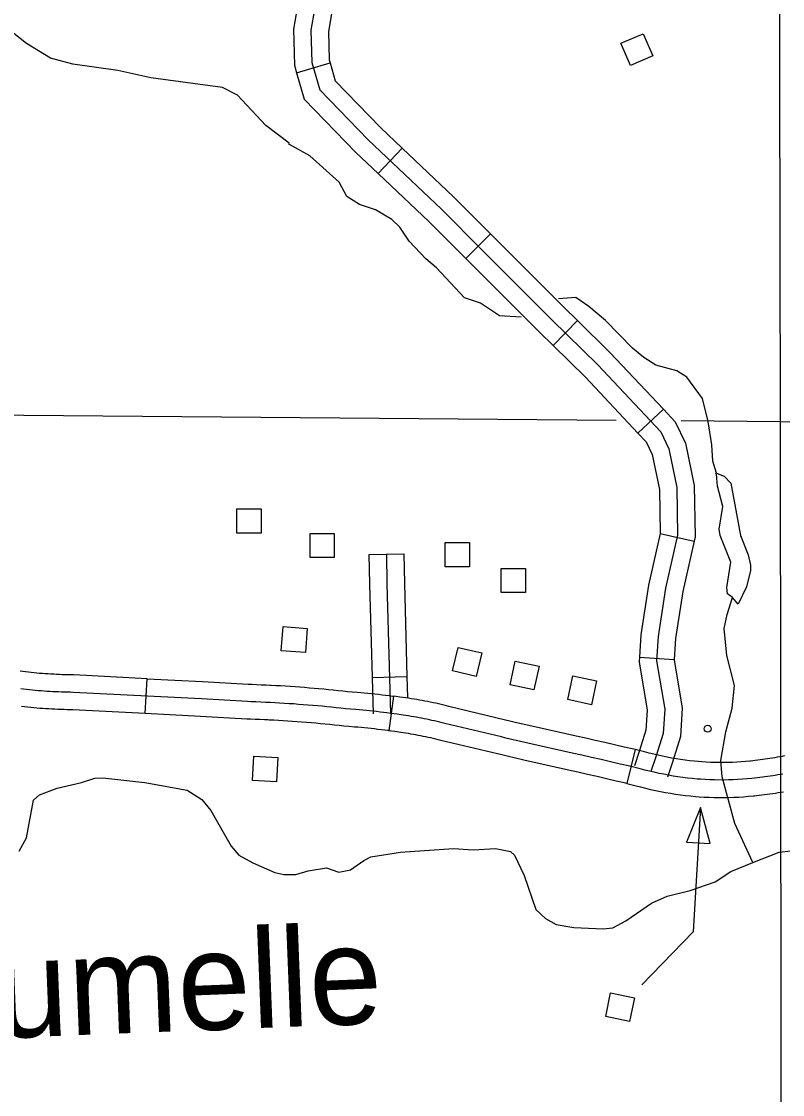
# Model space of a CAD drawing. Extents: x -19 to 366, y -4 to 359.
# Drawn here: x 135.775 to 136.395, y 193.481 to 194.354 of the extents above; entities that cross this region are included whole.
import ezdxf

# ---------------------------------------------------------------- set-up
doc = ezdxf.new("R2010")
doc.units = 0
for name, color, linetype in [('21', 7, 'Continuous'), ('R_Axis Annot', 7, 'Continuous'), ('R_ROW', 7, 'Continuous'), ('R_ROW Annot', 7, 'Continuous'), ('R_Temp Easement', 7, 'Continuous'), ('Sheet Fence', 7, 'Continuous')]:
    doc.layers.add(name, color=color, linetype=linetype)

msp = doc.modelspace()

# ---------------------------------------------------------------- linework, layer by layer
at = {"layer": '21'}
for points in [[(136.28131, 194.3445), (136.28908, 194.32638), (136.27091, 194.31859), (136.26314, 194.3367)], [(135.95063, 193.93799), (135.95063, 193.95771), (135.9704, 193.95771), (135.9704, 193.93799)], [(136.01007, 193.91805), (136.01007, 193.93777), (136.02985, 193.93777), (136.02985, 193.91805)], [(136.12006, 193.91048), (136.12006, 193.93019), (136.13983, 193.93019), (136.13983, 193.91048)], [(136.16578, 193.88955), (136.16578, 193.90926), (136.18556, 193.90926), (136.18556, 193.88955)], [(135.98812, 193.86183), (136.00778, 193.86039), (136.00633, 193.84067), (135.98667, 193.84211)], [(136.12617, 193.82574), (136.13061, 193.84495), (136.14987, 193.8405), (136.14544, 193.82129)], [(136.17304, 193.81456), (136.17714, 193.83384), (136.19648, 193.82973), (136.19238, 193.81045)], [(136.21995, 193.80241), (136.22405, 193.8217), (136.24339, 193.81759), (136.23929, 193.7983)], [(135.98396, 193.75524), (135.98287, 193.73556), (135.96313, 193.73665), (135.96422, 193.75633)], [(136.31649, 193.6863), (136.33577, 193.68517), (136.32783, 193.71466)], [(136.25077, 193.54447), (136.25479, 193.56377), (136.27414, 193.55974), (136.27012, 193.54044)]]:
    msp.add_lwpolyline(points, close=True, dxfattribs=at)
msp.add_lwpolyline([(136.32783, 193.71466), (136.32188, 193.61335), (136.28019, 193.57014)], dxfattribs=at)
msp.add_circle((136.33379, 193.77872), 0.00284, dxfattribs=at)
at = {"layer": 'R_Axis Annot'}
for points in [[(136.39078, 195.03126), (136.39285, 194.02886)], [(135.39143, 194.03734), (136.25929, 194.02999)], [(136.31216, 194.02954), (136.39285, 194.02886)], [(136.39285, 194.02886), (136.39393, 193.02618)], [(136.39285, 194.02886), (137.24371, 194.01994)]]:
    msp.add_lwpolyline(points, dxfattribs=at)
at = {"layer": 'R_ROW'}
for p, q in [((135.87596, 193.79108), (135.87742, 193.81945)), ((136.07805, 193.80523), (136.07422, 193.77708)), ((136.27465, 193.76171), (136.26802, 193.73409))]:
    msp.add_line(p, q, dxfattribs=at)
for points in [[(135.77854, 193.82495), (135.77632, 193.82521), (135.77405, 193.8255)], [(135.87742, 193.81945), (135.81781, 193.82252), (135.81521, 193.82255), (135.8129, 193.8226), (135.81061, 193.82265), (135.80831, 193.82272), (135.80604, 193.82281), (135.80374, 193.82291), (135.80143, 193.82302), (135.79915, 193.82315), (135.79688, 193.82329), (135.79459, 193.82345), (135.7923, 193.82362), (135.79002, 193.8238), (135.78773, 193.824), (135.78543, 193.82422), (135.78314, 193.82444), (135.78086, 193.82469), (135.77859, 193.82494), (135.77852, 193.82495)], [(135.87742, 193.81945), (135.92262, 193.81712), (135.95985, 193.81497), (135.96276, 193.81487), (135.96664, 193.81472), (135.97057, 193.81456), (135.97447, 193.81438), (135.97726, 193.81425)], [(136.07562, 193.79123), (136.07267, 193.79161), (136.06987, 193.79196), (136.06706, 193.7923), (136.06426, 193.79262), (136.06146, 193.79292), (136.05863, 193.79322), (136.05583, 193.7935), (136.053, 193.79376), (136.0502, 193.79401), (136.04737, 193.79424), (136.04296, 193.79458), (136.03913, 193.79502), (136.0353, 193.79544), (136.03146, 193.79584), (136.02763, 193.79624), (136.02378, 193.79661), (136.01996, 193.79698), (136.01611, 193.79732), (136.01226, 193.79766), (136.00842, 193.79798), (136.00457, 193.79828), (136.00075, 193.79857), (135.99688, 193.79885), (135.99304, 193.79911), (135.98919, 193.79935), (135.98535, 193.79959), (135.98151, 193.7998), (135.97764, 193.80001), (135.9738, 193.8002), (135.96995, 193.80037), (135.96609, 193.80053), (135.96225, 193.80067), (135.95919, 193.80078), (135.92185, 193.80293), (135.81736, 193.80832), (135.81499, 193.80835), (135.81259, 193.8084), (135.81022, 193.80846), (135.80783, 193.80853), (135.80546, 193.80862), (135.80309, 193.80872), (135.80069, 193.80884), (135.79832, 193.80897), (135.79595, 193.80912), (135.79357, 193.80928), (135.7912, 193.80946), (135.78882, 193.80965), (135.78645, 193.80986), (135.78408, 193.81008), (135.7817, 193.81031), (135.77932, 193.81056), (135.77697, 193.81083), (135.77459, 193.81111)], [(135.97726, 193.81425), (135.97836, 193.81419), (135.98228, 193.81399), (135.98617, 193.81377), (135.99008, 193.81353), (135.99397, 193.81328), (135.99787, 193.81302), (136.0018, 193.81274), (136.00567, 193.81244), (136.00956, 193.81214), (136.01346, 193.81181), (136.01736, 193.81147), (136.02127, 193.81112), (136.02514, 193.81075), (136.02905, 193.81037), (136.03292, 193.80997), (136.03682, 193.80956), (136.04071, 193.80913), (136.0443, 193.80872), (136.0485, 193.8084), (136.05141, 193.80816), (136.05428, 193.80791), (136.05719, 193.80764), (136.06007, 193.80735), (136.06296, 193.80705), (136.06584, 193.80673), (136.06872, 193.8064), (136.0716, 193.80606), (136.07447, 193.8057), (136.07749, 193.80531), (136.07805, 193.80523)], [(136.17717, 193.78392), (136.17284, 193.78496), (136.16925, 193.78582), (136.12321, 193.79685), (136.12114, 193.79737), (136.11893, 193.7979), (136.11675, 193.79841), (136.11458, 193.79891), (136.11239, 193.7994), (136.11019, 193.79987), (136.10799, 193.80032), (136.10581, 193.80077), (136.10359, 193.8012), (136.10138, 193.80161), (136.09917, 193.80201), (136.09697, 193.8024), (136.09475, 193.80277), (136.09252, 193.80313), (136.09032, 193.80348), (136.0881, 193.80381), (136.0831, 193.80453), (136.08023, 193.80493), (136.07805, 193.80523)], [(135.87596, 193.79108), (135.8169, 193.79412), (135.81477, 193.79415), (135.81229, 193.79419), (135.80984, 193.79426), (135.80735, 193.79433), (135.80487, 193.79443), (135.80243, 193.79453), (135.79995, 193.79465), (135.79749, 193.79479), (135.79502, 193.79494), (135.79256, 193.79511), (135.7901, 193.7953), (135.78763, 193.7955), (135.78517, 193.79571), (135.78272, 193.79594), (135.78025, 193.79618), (135.77778, 193.79644), (135.77535, 193.79672), (135.77521, 193.79673)], [(135.97585, 193.78587), (135.97312, 193.78601), (135.96934, 193.78618), (135.96553, 193.78634), (135.96174, 193.78648), (135.95853, 193.78659), (135.92107, 193.78875), (135.87596, 193.79108)], [(136.39501, 193.74182), (136.39294, 193.74145), (136.39085, 193.74108), (136.38877, 193.74073), (136.3867, 193.7404), (136.3846, 193.74008), (136.3825, 193.73977), (136.3804, 193.73948), (136.37833, 193.73921), (136.37623, 193.73895), (136.37412, 193.73871), (136.36959, 193.73821), (136.36581, 193.73785), (136.36203, 193.73755), (136.35827, 193.73731), (136.35449, 193.73713), (136.3507, 193.73701), (136.34692, 193.73695), (136.33924, 193.73701), (136.33557, 193.73712), (136.33177, 193.7373), (136.328, 193.73754), (136.32517, 193.73777), (136.32126, 193.73814), (136.31738, 193.73857), (136.31348, 193.73906), (136.30961, 193.73961), (136.30573, 193.74022), (136.30187, 193.74088), (136.29801, 193.7416), (136.29418, 193.74238), (136.29034, 193.74322), (136.28652, 193.74412), (136.28273, 193.74507), (136.27893, 193.74608), (136.27034, 193.74814), (136.26254, 193.74996), (136.25474, 193.75178), (136.24695, 193.75358), (136.23912, 193.75536), (136.23133, 193.75713), (136.2235, 193.7589), (136.18741, 193.76683), (136.16952, 193.77115), (136.16594, 193.77201), (136.11983, 193.78305), (136.11775, 193.78358), (136.11565, 193.78408), (136.11355, 193.78457), (136.11145, 193.78505), (136.10935, 193.78552), (136.10726, 193.78597), (136.10514, 193.78641), (136.10304, 193.78683), (136.10092, 193.78725), (136.0988, 193.78765), (136.09668, 193.78803), (136.09456, 193.7884), (136.09244, 193.78876), (136.0903, 193.7891), (136.08818, 193.78943), (136.08604, 193.78975), (136.08109, 193.79047), (136.07829, 193.79086), (136.07562, 193.79123)], [(136.07422, 193.77708), (136.07375, 193.77714), (136.07088, 193.77752), (136.06814, 193.77786), (136.06541, 193.77819), (136.06268, 193.7785), (136.05995, 193.7788), (136.05719, 193.77909), (136.05446, 193.77936), (136.05172, 193.77961), (136.04898, 193.77986), (136.04624, 193.78008), (136.04161, 193.78044), (136.03755, 193.7809), (136.03379, 193.78132), (136.02999, 193.78171), (136.02621, 193.7821), (136.02242, 193.78247), (136.01865, 193.78283), (136.01486, 193.78318), (136.01106, 193.7835), (136.00727, 193.78382), (136.00348, 193.78412), (135.9997, 193.7844), (135.9959, 193.78468), (135.9921, 193.78493), (135.98831, 193.78518), (135.98452, 193.78541), (135.98073, 193.78562), (135.97691, 193.78582), (135.97585, 193.78587)], [(136.27465, 193.76171), (136.27362, 193.76196), (136.26577, 193.7638), (136.25795, 193.76562), (136.25012, 193.76742), (136.24228, 193.76921), (136.23446, 193.77099), (136.22659, 193.77276), (136.1906, 193.78067), (136.17717, 193.78392)], [(136.1705, 193.7563), (136.16619, 193.75734), (136.16263, 193.7582), (136.11644, 193.76926), (136.11436, 193.76978), (136.11237, 193.77026), (136.11035, 193.77073), (136.10833, 193.7712), (136.10632, 193.77164), (136.10433, 193.77207), (136.10228, 193.77249), (136.10027, 193.7729), (136.09825, 193.7733), (136.09622, 193.77368), (136.09419, 193.77405), (136.09215, 193.7744), (136.09013, 193.77474), (136.08808, 193.77507), (136.08604, 193.77539), (136.08398, 193.7757), (136.07908, 193.77641), (136.07634, 193.77679), (136.07423, 193.77708)], [(136.26802, 193.73409), (136.26706, 193.73432), (136.25931, 193.73613), (136.25154, 193.73794), (136.24377, 193.73973), (136.23597, 193.74151), (136.22819, 193.74328), (136.22042, 193.74503), (136.18422, 193.75299), (136.1705, 193.7563)], [(136.36871, 193.75241), (136.36815, 193.75235), (136.36457, 193.752), (136.36101, 193.75172), (136.35748, 193.75149), (136.35393, 193.75132), (136.35037, 193.75121), (136.34686, 193.75115), (136.33952, 193.75121), (136.33612, 193.75132), (136.33256, 193.75149), (136.32902, 193.75171), (136.32642, 193.75192), (136.32271, 193.75227), (136.31905, 193.75268), (136.31537, 193.75314), (136.3117, 193.75366), (136.30802, 193.75424), (136.30438, 193.75486), (136.30073, 193.75555), (136.29711, 193.75628), (136.29348, 193.75708), (136.28987, 193.75792), (136.28627, 193.75882), (136.28241, 193.75985), (136.27465, 193.76171)], [(136.39637, 193.75655), (136.3944, 193.75616), (136.39242, 193.75579), (136.39046, 193.75543), (136.38845, 193.75508), (136.38647, 193.75475), (136.3845, 193.75443), (136.3825, 193.75413), (136.38051, 193.75384), (136.37851, 193.75356), (136.37652, 193.7533), (136.37453, 193.75305), (136.37254, 193.75282), (136.36871, 193.75241)], [(136.26802, 193.73409), (136.27545, 193.7323), (136.27918, 193.73132), (136.28317, 193.73031), (136.2872, 193.72937), (136.29124, 193.72848), (136.29529, 193.72766), (136.29936, 193.7269), (136.30343, 193.7262), (136.30752, 193.72556), (136.3116, 193.72498), (136.31571, 193.72447), (136.3198, 193.72401), (136.32393, 193.72362), (136.32697, 193.72337), (136.33099, 193.72312), (136.33501, 193.72293), (136.33896, 193.7228), (136.34698, 193.72274), (136.35104, 193.72281), (136.35506, 193.72293), (136.35907, 193.72313), (136.36305, 193.72338), (136.36705, 193.7237), (136.37104, 193.72408), (136.37178, 193.72416)], [(136.37178, 193.72416), (136.37571, 193.72459), (136.37792, 193.72485), (136.38013, 193.72512), (136.38229, 193.72541), (136.38449, 193.72571), (136.3867, 193.72603), (136.38889, 193.72636), (136.39107, 193.72671), (136.39324, 193.72708), (136.39543, 193.72746)]]:
    msp.add_lwpolyline(points, dxfattribs=at)
at = {"layer": 'R_ROW Annot'}
for p, q in [((135.9991, 194.31276), (136.02636, 194.32077)), ((136.06549, 194.23081), (136.08501, 194.25145)), ((136.13703, 194.16153), (136.15712, 194.18161)), ((136.2079, 194.0908), (136.22782, 194.11106)), ((136.27703, 194.01936), (136.29773, 194.0388)), ((136.29502, 193.93766), (136.32273, 193.93137)), ((136.05808, 193.92057), (136.08648, 193.92109)), ((136.27821, 193.837), (136.30655, 193.83511)), ((136.06061, 193.82047), (136.08901, 193.82125))]:
    msp.add_line(p, q, dxfattribs=at)
for points in [[(136.05558, 194.45945), (136.04231, 194.45164), (136.03575, 194.44114), (136.02525, 194.41619), (136.01673, 194.38141), (136.01082, 194.34728), (136.01148, 194.32102), (136.01804, 194.29871), (136.0574, 194.25801), (136.11709, 194.20156), (136.15055, 194.16809), (136.20697, 194.11164), (136.24436, 194.07489), (136.29553, 194.02041), (136.30209, 194.00662), (136.30865, 193.97512), (136.3093, 193.93639), (136.29946, 193.89307), (136.29356, 193.85369), (136.29225, 193.834), (136.29881, 193.79462), (136.29749, 193.77493), (136.29159, 193.75589), (136.28756, 193.74387)], [(136.01118, 194.41845), (136.00281, 194.38431), (135.99659, 194.34832), (135.99733, 194.3188), (135.9991, 194.31276)], [(136.03878, 194.41169), (136.03064, 194.3785), (136.02506, 194.34623), (136.02563, 194.32324), (136.02636, 194.32077)], [(136.02636, 194.32077), (136.03068, 194.30607), (136.06739, 194.26811), (136.08501, 194.25145)], [(135.9991, 194.31276), (136.0054, 194.29134), (136.04741, 194.24791), (136.06549, 194.23081)], [(136.08501, 194.25145), (136.127, 194.21175), (136.15712, 194.18161)], [(136.06549, 194.23081), (136.10719, 194.19138), (136.13703, 194.16153)], [(136.15712, 194.18161), (136.1606, 194.17813), (136.21697, 194.12173), (136.22782, 194.11106)], [(136.13703, 194.16153), (136.1405, 194.15805), (136.19696, 194.10156), (136.2079, 194.0908)], [(136.22782, 194.11106), (136.25452, 194.08482), (136.29773, 194.0388)], [(136.2079, 194.0908), (136.2342, 194.06495), (136.27703, 194.01936)], [(136.29773, 194.0388), (136.3074, 194.02852), (136.31564, 194.01119), (136.32282, 193.9767), (136.32353, 193.93492), (136.32273, 193.93137)], [(136.27703, 194.01936), (136.28365, 194.0123), (136.28853, 194.00206), (136.29447, 193.97354), (136.29507, 193.93787), (136.29502, 193.93766)], [(136.29502, 193.93766), (136.28549, 193.8957), (136.27942, 193.85522), (136.27821, 193.837)], [(136.32273, 193.93137), (136.31343, 193.89044), (136.30769, 193.85216), (136.30655, 193.83511)], [(136.05808, 193.92057), (136.05852, 193.89629), (136.06061, 193.82047)], [(136.07228, 193.92083), (136.07272, 193.89661), (136.07562, 193.79123)], [(136.08648, 193.92109), (136.08692, 193.89694), (136.08901, 193.82125)], [(136.27821, 193.837), (136.27796, 193.8333), (136.28452, 193.79391), (136.28343, 193.77754), (136.27807, 193.76025), (136.27409, 193.74838)], [(136.30655, 193.83511), (136.30653, 193.83471), (136.31309, 193.79532), (136.31155, 193.77232), (136.30511, 193.75153), (136.30103, 193.73936)], [(136.06061, 193.82047), (136.06142, 193.79083)], [(136.08901, 193.82125), (136.08948, 193.80408)]]:
    msp.add_lwpolyline(points, dxfattribs=at)
at = {"layer": 'R_Temp Easement'}
for points in [[(135.99301, 194.25528), (135.97424, 194.26991), (135.95114, 194.29456), (135.93894, 194.3008), (135.88061, 194.30854), (135.85368, 194.31453), (135.81694, 194.3196), (135.79871, 194.3246), (135.77924, 194.33641), (135.76238, 194.34978), (135.73228, 194.36369), (135.70673, 194.3773), (135.67096, 194.39149), (135.655, 194.39653), (135.63493, 194.39922), (135.56577, 194.39956), (135.52266, 194.40149), (135.50642, 194.40121), (135.48902, 194.40243)], [(136.18207, 194.11365), (136.16428, 194.11493), (136.14873, 194.12513), (136.13579, 194.12943), (136.11312, 194.15382), (136.10447, 194.16132), (136.0909, 194.17549), (136.0831, 194.18709), (136.07658, 194.19319), (136.06343, 194.20121), (136.05023, 194.20541), (136.03995, 194.21195), (136.03371, 194.22375), (136.00994, 194.24521), (135.9935, 194.25437), (135.99282, 194.25506)], [(136.341, 193.98666), (136.33802, 193.99654), (136.33704, 194.00981), (136.33406, 194.02873), (136.32957, 194.04763), (136.3168, 194.06486), (136.30878, 194.07004), (136.29169, 194.07468), (136.28176, 194.08096), (136.27256, 194.0884), (136.25062, 194.11117), (136.23708, 194.12253), (136.22644, 194.12963), (136.21224, 194.12874)], [(136.34049, 193.98598), (136.341, 193.98666), (136.34711, 193.98438), (136.3526, 193.97874), (136.3605, 193.936), (136.36682, 193.92018), (136.36872, 193.91173), (136.36871, 193.90749), (136.3655, 193.89419), (136.35867, 193.88002), (136.35392, 193.88552)], [(136.35392, 193.88552), (136.34987, 193.88858), (136.34928, 193.8937), (136.35267, 193.9143), (136.34398, 193.93596), (136.34301, 193.94115), (136.346, 193.95951), (136.34175, 193.97611), (136.34082, 193.98602)], [(136.37054, 193.66988), (136.35601, 193.70151), (136.34552, 193.73966), (136.34453, 193.75292), (136.34866, 193.77614), (136.35361, 193.79558), (136.35555, 193.81383), (136.34946, 193.83839), (136.34718, 193.86036), (136.34963, 193.87179), (136.35392, 193.88552)], [(135.77337, 193.67907), (135.77922, 193.68979), (135.78511, 193.72063), (135.78995, 193.72489), (135.80421, 193.73044), (135.82415, 193.73496), (135.83505, 193.73856), (135.84147, 193.73867), (135.87554, 193.73507), (135.91004, 193.72883), (135.92189, 193.72106), (135.92922, 193.71208), (135.94598, 193.68315), (135.95215, 193.67566), (135.9636, 193.66941), (135.98149, 193.66174), (135.9887, 193.65997), (135.99852, 193.66013), (136.00868, 193.66296), (136.02337, 193.66549), (136.03363, 193.66187), (136.04305, 193.66393), (136.05387, 193.67132)], [(136.05387, 193.67132), (136.05949, 193.67445), (136.0836, 193.67828), (136.127, 193.6813)], [(136.127, 193.6813), (136.1429, 193.68005), (136.16101, 193.68112), (136.17315, 193.67867), (136.1766, 193.67569), (136.18445, 193.65913), (136.194, 193.63159), (136.20169, 193.62413), (136.21046, 193.61934), (136.22486, 193.61693), (136.24869, 193.61582), (136.25661, 193.61671), (136.26709, 193.62221), (136.288, 193.6366), (136.30074, 193.64251), (136.31956, 193.64701), (136.33983, 193.65418), (136.35254, 193.66237), (136.37054, 193.66988), (136.39194, 193.67822), (136.41833, 193.68132)]]:
    msp.add_lwpolyline(points, dxfattribs=at)
at = {"layer": 'Sheet Fence'}
for points in [[(139.44064, 1.53154), (139.25106, 10.14733), (139.06082, 18.76327), (138.86992, 27.37935), (138.67836, 35.99557), (138.48613, 44.61194), (138.29325, 53.22845), (138.09971, 61.84511), (137.9055, 70.46191), (137.71065, 79.07885), (137.51513, 87.69595), (137.31896, 96.31318), (137.12214, 104.93057), (136.92466, 113.54809), (136.72653, 122.16577), (136.52775, 130.78359), (136.32832, 139.40156), (136.12824, 148.01968), (135.9275, 156.63794), (135.72612, 165.25636), (135.5241, 173.87492), (135.32143, 182.49362), (135.11811, 191.11248), (134.91415, 199.73149), (134.70954, 208.35064), (134.50429, 216.96995), (134.2984, 225.5894), (134.09187, 234.209), (133.8847, 242.82876), (133.6769, 251.44866), (133.46845, 260.06872), (133.25937, 268.68892), (133.04965, 277.30928), (132.8393, 285.92978), (132.62831, 294.55044), (132.41669, 303.17125), (132.20444, 311.79221), (131.99156, 320.41333), (131.77805, 329.0346), (131.56391, 337.65601), (131.34914, 346.27759)], [(0, 189.51617), (7.11214, 189.52059), (14.22427, 189.53386), (21.33637, 189.55597), (28.44845, 189.58693), (35.56048, 189.62672), (42.67245, 189.67537), (49.78436, 189.73285), (56.89619, 189.79918), (64.00793, 189.87436), (71.11958, 189.95838), (78.23111, 190.05124), (85.34253, 190.15294), (92.45381, 190.26349), (99.56495, 190.38288), (106.67593, 190.51112), (113.78675, 190.6482), (120.89739, 190.79412), (128.00785, 190.94888), (135.11811, 191.11248), (142.22816, 191.28493), (149.33799, 191.46621), (156.44759, 191.65634), (163.55694, 191.85531), (170.66605, 192.06312), (177.77489, 192.27977), (184.88345, 192.50526), (191.99173, 192.73959), (199.09971, 192.98276), (206.20739, 193.23477), (213.31474, 193.49561), (220.42177, 193.7653), (227.52845, 194.04382), (234.63479, 194.33118), (241.74076, 194.62738), (248.84635, 194.93241), (255.95157, 195.24628), (263.05638, 195.56898), (270.16079, 195.90052), (277.26478, 196.24089), (284.36834, 196.5901), (291.47147, 196.94814), (298.57414, 197.31501), (305.67635, 197.69072), (312.77809, 198.07525), (319.87934, 198.46862), (326.9801, 198.87082), (334.08035, 199.28185), (341.18009, 199.7017)]]:
    msp.add_spline(points, degree=3, dxfattribs=at)

# ---------------------------------------------------------------- texts
at = {"layer": 'R_Temp Easement'}
msp.add_text('Maumelle', height=0.08, rotation=2.24324, dxfattribs=at).set_placement((135.60656, 193.52088))

doc.saveas('drawing.dxf')
